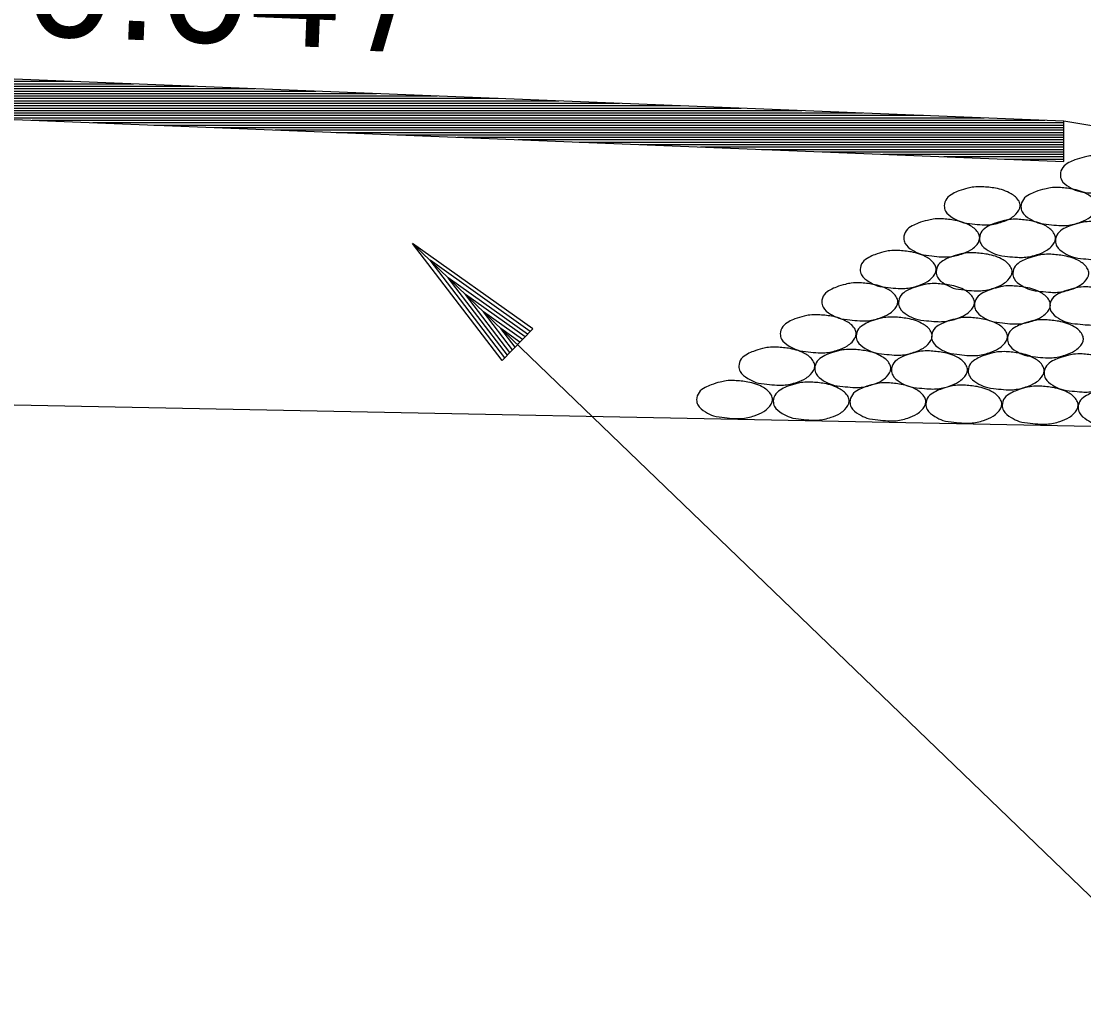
# Model space of a CAD drawing. Extents: x 60325 to 61047, y 53669 to 53767.
# Drawn here: x 60612.256 to 60616.627, y 53731.076 to 53735.161 of the extents above; entities that cross this region are included whole.
import ezdxf

# ---------------------------------------------------------------- set-up
doc = ezdxf.new("R2010")
doc.units = 0
doc.layers.add('R_Border Prem', color=7, linetype='Continuous')

msp = doc.modelspace()

# ---------------------------------------------------------------- linework, layer by layer
at = {"layer": 'R_Border Prem'}
for p, q in [((60608.5451, 53735.0712), (60616.5451, 53734.7512)), ((60608.5451, 53734.9144), (60612.4672, 53734.9144)), ((60608.5451, 53734.9046), (60616.5451, 53734.5846)), ((60608.5507, 53734.9044), (60612.7172, 53734.9044)), ((60608.8007, 53734.8944), (60612.9672, 53734.8944)), ((60609.0507, 53734.8844), (60613.2172, 53734.8844)), ((60609.3007, 53734.8744), (60613.4672, 53734.8744)), ((60609.5507, 53734.8644), (60613.7172, 53734.8644)), ((60609.8007, 53734.8544), (60613.9672, 53734.8544)), ((60610.0507, 53734.8444), (60614.2172, 53734.8444)), ((60610.3007, 53734.8344), (60614.4672, 53734.8344)), ((60610.5507, 53734.8244), (60614.7172, 53734.8244)), ((60610.8007, 53734.8144), (60614.9672, 53734.8144)), ((60611.0507, 53734.8044), (60615.2172, 53734.8044)), ((60611.3007, 53734.7944), (60615.4672, 53734.7944)), ((60611.5507, 53734.7844), (60615.7172, 53734.7844)), ((60611.8007, 53734.7744), (60615.9672, 53734.7744)), ((60612.0507, 53734.7644), (60616.2172, 53734.7644)), ((60612.3007, 53734.7544), (60616.4672, 53734.7544)), ((60612.5507, 53734.7444), (60616.5451, 53734.7444)), ((60612.8007, 53734.7344), (60616.5451, 53734.7344)), ((60613.0507, 53734.7244), (60616.5451, 53734.7244)), ((60616.5451, 53734.7512), (60625.0911, 53733.3269)), ((60616.5451, 53734.5846), (60616.5451, 53734.7512)), ((60613.3007, 53734.7144), (60616.5451, 53734.7144)), ((60613.5507, 53734.7044), (60616.5451, 53734.7044)), ((60613.8007, 53734.6944), (60616.5451, 53734.6944)), ((60614.0507, 53734.6844), (60616.5451, 53734.6844)), ((60614.3007, 53734.6744), (60616.5451, 53734.6744)), ((60614.5507, 53734.6644), (60616.5451, 53734.6644)), ((60614.8007, 53734.6544), (60616.5451, 53734.6544)), ((60615.0507, 53734.6444), (60616.5451, 53734.6444)), ((60615.3007, 53734.6344), (60616.5451, 53734.6344)), ((60615.5507, 53734.6244), (60616.5451, 53734.6244)), ((60615.8007, 53734.6144), (60616.5451, 53734.6144)), ((60616.0507, 53734.6044), (60616.5451, 53734.6044)), ((60616.3007, 53734.5944), (60616.5451, 53734.5944)), ((60571.5451, 53734.3978), (60625.0911, 53733.3269)), ((60617.1584, 53731.0756), (60613.8652, 53734.2478)), ((60614.2348, 53733.7667), (60613.8652, 53734.2478)), ((60614.3597, 53733.8963), (60613.8652, 53734.2478)), ((60614.2453, 53733.7775), (60613.9373, 53734.1783)), ((60614.3493, 53733.8855), (60613.9373, 53734.1783)), ((60614.3387, 53733.8745), (60614.0116, 53734.1067)), ((60614.2559, 53733.7885), (60614.0116, 53734.1067)), ((60614.2663, 53733.7993), (60614.0836, 53734.0374)), ((60614.3283, 53733.8637), (60614.0836, 53734.0374)), ((60614.3177, 53733.8527), (60614.1568, 53733.9668)), ((60614.2771, 53733.8106), (60614.1568, 53733.9668)), ((60614.3071, 53733.8417), (60614.229, 53733.8973)), ((60614.2875, 53733.8214), (60614.229, 53733.8973)), ((60614.2348, 53733.7667), (60614.3597, 53733.8963))]:
    msp.add_line(p, q, dxfattribs=at)
for points in [[(60616.6869, 53734.6088), (60616.7419, 53734.6026), (60616.8056, 53734.5801), (60616.8381, 53734.5488), (60616.8431, 53734.5301), (60616.8256, 53734.4963), (60616.8069, 53734.4813), (60616.7681, 53734.4638), (60616.7144, 53734.4526), (60616.6869, 53734.4526), (60616.6456, 53734.4563), (60616.6006, 53734.4638), (60616.5669, 53734.4801), (60616.5356, 53734.5088), (60616.5306, 53734.5301), (60616.5406, 53734.5601), (60616.5656, 53734.5801), (60616.5906, 53734.5913), (60616.6281, 53734.6026), (60616.6519, 53734.6076), (60616.6869, 53734.6088)], [(60616.2092, 53734.4807), (60616.2642, 53734.4745), (60616.328, 53734.452), (60616.3605, 53734.4207), (60616.3655, 53734.402), (60616.348, 53734.3682), (60616.3292, 53734.3532), (60616.2905, 53734.3357), (60616.2367, 53734.3245), (60616.2092, 53734.3245), (60616.168, 53734.3282), (60616.123, 53734.3357), (60616.0892, 53734.352), (60616.058, 53734.3807), (60616.053, 53734.402), (60616.063, 53734.432), (60616.088, 53734.452), (60616.113, 53734.4632), (60616.1505, 53734.4745), (60616.1742, 53734.4795), (60616.2092, 53734.4807)], [(60616.5247, 53734.4776), (60616.5797, 53734.4713), (60616.6435, 53734.4488), (60616.676, 53734.4176), (60616.681, 53734.3988), (60616.6635, 53734.3651), (60616.6447, 53734.3501), (60616.606, 53734.3326), (60616.5522, 53734.3213), (60616.5247, 53734.3213), (60616.4835, 53734.3251), (60616.4385, 53734.3326), (60616.4047, 53734.3488), (60616.3735, 53734.3776), (60616.3685, 53734.3988), (60616.3785, 53734.4288), (60616.4035, 53734.4488), (60616.4285, 53734.4601), (60616.466, 53734.4713), (60616.4897, 53734.4763), (60616.5247, 53734.4776)], [(60616.0424, 53734.3487), (60616.0974, 53734.3424), (60616.1612, 53734.3199), (60616.1937, 53734.2887), (60616.1987, 53734.2699), (60616.1812, 53734.2362), (60616.1624, 53734.2212), (60616.1237, 53734.2037), (60616.0699, 53734.1924), (60616.0424, 53734.1924), (60616.0012, 53734.1962), (60615.9562, 53734.2037), (60615.9224, 53734.2199), (60615.8912, 53734.2487), (60615.8862, 53734.2699), (60615.8962, 53734.2999), (60615.9212, 53734.3199), (60615.9462, 53734.3312), (60615.9837, 53734.3424), (60616.0074, 53734.3474), (60616.0424, 53734.3487)], [(60616.3543, 53734.3467), (60616.4093, 53734.3404), (60616.4731, 53734.3179), (60616.5056, 53734.2867), (60616.5106, 53734.2679), (60616.4931, 53734.2342), (60616.4743, 53734.2192), (60616.4356, 53734.2017), (60616.3818, 53734.1904), (60616.3543, 53734.1904), (60616.3131, 53734.1942), (60616.2681, 53734.2017), (60616.2343, 53734.2179), (60616.2031, 53734.2467), (60616.1981, 53734.2679), (60616.2081, 53734.2979), (60616.2331, 53734.3179), (60616.2581, 53734.3292), (60616.2956, 53734.3404), (60616.3193, 53734.3454), (60616.3543, 53734.3467)], [(60616.6667, 53734.3372), (60616.7217, 53734.331), (60616.7854, 53734.3085), (60616.8179, 53734.2772), (60616.8229, 53734.2585), (60616.8054, 53734.2247), (60616.7867, 53734.2097), (60616.7479, 53734.1922), (60616.6942, 53734.181), (60616.6667, 53734.181), (60616.6254, 53734.1847), (60616.5804, 53734.1922), (60616.5467, 53734.2085), (60616.5154, 53734.2372), (60616.5104, 53734.2585), (60616.5204, 53734.2885), (60616.5454, 53734.3085), (60616.5704, 53734.3197), (60616.6079, 53734.331), (60616.6317, 53734.336), (60616.6667, 53734.3372)], [(60615.8637, 53734.2186), (60615.9187, 53734.2124), (60615.9824, 53734.1899), (60616.0149, 53734.1586), (60616.0199, 53734.1399), (60616.0024, 53734.1061), (60615.9837, 53734.0911), (60615.9449, 53734.0736), (60615.8912, 53734.0624), (60615.8637, 53734.0624), (60615.8224, 53734.0661), (60615.7774, 53734.0736), (60615.7437, 53734.0899), (60615.7124, 53734.1186), (60615.7074, 53734.1399), (60615.7174, 53734.1699), (60615.7424, 53734.1899), (60615.7674, 53734.2011), (60615.8049, 53734.2124), (60615.8287, 53734.2174), (60615.8637, 53734.2186)], [(60616.176, 53734.2091), (60616.231, 53734.2029), (60616.2948, 53734.1804), (60616.3273, 53734.1491), (60616.3323, 53734.1304), (60616.3148, 53734.0966), (60616.296, 53734.0816), (60616.2573, 53734.0641), (60616.2035, 53734.0529), (60616.176, 53734.0529), (60616.1348, 53734.0566), (60616.0898, 53734.0641), (60616.056, 53734.0804), (60616.0248, 53734.1091), (60616.0198, 53734.1304), (60616.0298, 53734.1604), (60616.0548, 53734.1804), (60616.0798, 53734.1916), (60616.1173, 53734.2029), (60616.141, 53734.2079), (60616.176, 53734.2091)], [(60616.4915, 53734.2028), (60616.5465, 53734.1966), (60616.6102, 53734.1741), (60616.6427, 53734.1428), (60616.6477, 53734.1241), (60616.6302, 53734.0903), (60616.6115, 53734.0753), (60616.5727, 53734.0578), (60616.519, 53734.0466), (60616.4915, 53734.0466), (60616.4502, 53734.0503), (60616.4052, 53734.0578), (60616.3715, 53734.0741), (60616.3402, 53734.1028), (60616.3352, 53734.1241), (60616.3452, 53734.1541), (60616.3702, 53734.1741), (60616.3952, 53734.1853), (60616.4327, 53734.1966), (60616.4565, 53734.2016), (60616.4915, 53734.2028)], [(60615.7056, 53734.0856), (60615.7606, 53734.0793), (60615.8243, 53734.0568), (60615.8568, 53734.0256), (60615.8618, 53734.0068), (60615.8443, 53733.9731), (60615.8256, 53733.9581), (60615.7868, 53733.9406), (60615.7331, 53733.9293), (60615.7056, 53733.9293), (60615.6643, 53733.9331), (60615.6193, 53733.9406), (60615.5856, 53733.9568), (60615.5543, 53733.9856), (60615.5493, 53734.0068), (60615.5593, 53734.0368), (60615.5843, 53734.0568), (60615.6093, 53734.0681), (60615.6468, 53734.0793), (60615.6706, 53734.0843), (60615.7056, 53734.0856)], [(60616.021, 53734.0824), (60616.076, 53734.0762), (60616.1398, 53734.0537), (60616.1723, 53734.0224), (60616.1773, 53734.0037), (60616.1598, 53733.9699), (60616.141, 53733.9549), (60616.1023, 53733.9374), (60616.0485, 53733.9262), (60616.021, 53733.9262), (60615.9798, 53733.9299), (60615.9348, 53733.9374), (60615.901, 53733.9537), (60615.8698, 53733.9824), (60615.8648, 53734.0037), (60615.8748, 53734.0337), (60615.8998, 53734.0537), (60615.9248, 53734.0649), (60615.9623, 53734.0762), (60615.986, 53734.0812), (60616.021, 53734.0824)], [(60616.3333, 53734.073), (60616.3883, 53734.0667), (60616.4521, 53734.0442), (60616.4846, 53734.013), (60616.4896, 53733.9942), (60616.4721, 53733.9605), (60616.4533, 53733.9455), (60616.4146, 53733.928), (60616.3608, 53733.9167), (60616.3333, 53733.9167), (60616.2921, 53733.9205), (60616.2471, 53733.928), (60616.2133, 53733.9442), (60616.1821, 53733.973), (60616.1771, 53733.9942), (60616.1871, 53734.0242), (60616.2121, 53734.0442), (60616.2371, 53734.0555), (60616.2746, 53734.0667), (60616.2983, 53734.0717), (60616.3333, 53734.073)], [(60616.6431, 53734.0688), (60616.6981, 53734.0625), (60616.7618, 53734.04), (60616.7943, 53734.0088), (60616.7993, 53733.99), (60616.7818, 53733.9563), (60616.7631, 53733.9413), (60616.7243, 53733.9238), (60616.6706, 53733.9125), (60616.6431, 53733.9125), (60616.6018, 53733.9163), (60616.5568, 53733.9238), (60616.5231, 53733.94), (60616.4918, 53733.9688), (60616.4868, 53733.99), (60616.4968, 53734.02), (60616.5218, 53734.04), (60616.5468, 53734.0513), (60616.5843, 53734.0625), (60616.6081, 53734.0675), (60616.6431, 53734.0688)], [(60615.5347, 53733.9543), (60615.5897, 53733.9481), (60615.6535, 53733.9256), (60615.686, 53733.8943), (60615.691, 53733.8756), (60615.6735, 53733.8418), (60615.6547, 53733.8268), (60615.616, 53733.8093), (60615.5622, 53733.7981), (60615.5347, 53733.7981), (60615.4935, 53733.8018), (60615.4485, 53733.8093), (60615.4147, 53733.8256), (60615.3835, 53733.8543), (60615.3785, 53733.8756), (60615.3885, 53733.9056), (60615.4135, 53733.9256), (60615.4385, 53733.9368), (60615.476, 53733.9481), (60615.4997, 53733.9531), (60615.5347, 53733.9543)], [(60615.847, 53733.9449), (60615.902, 53733.9386), (60615.9658, 53733.9161), (60615.9983, 53733.8849), (60616.0033, 53733.8661), (60615.9858, 53733.8324), (60615.967, 53733.8174), (60615.9283, 53733.7999), (60615.8745, 53733.7886), (60615.847, 53733.7886), (60615.8058, 53733.7924), (60615.7608, 53733.7999), (60615.727, 53733.8161), (60615.6958, 53733.8449), (60615.6908, 53733.8661), (60615.7008, 53733.8961), (60615.7258, 53733.9161), (60615.7508, 53733.9274), (60615.7883, 53733.9386), (60615.812, 53733.9436), (60615.847, 53733.9449)], [(60616.1568, 53733.9429), (60616.2118, 53733.9366), (60616.2755, 53733.9141), (60616.308, 53733.8829), (60616.313, 53733.8641), (60616.2955, 53733.8304), (60616.2768, 53733.8154), (60616.238, 53733.7979), (60616.1843, 53733.7866), (60616.1568, 53733.7866), (60616.1155, 53733.7904), (60616.0705, 53733.7979), (60616.0368, 53733.8141), (60616.0055, 53733.8429), (60616.0005, 53733.8641), (60616.0105, 53733.8941), (60616.0355, 53733.9141), (60616.0605, 53733.9254), (60616.098, 53733.9366), (60616.1218, 53733.9416), (60616.1568, 53733.9429)], [(60616.4691, 53733.9334), (60616.5241, 53733.9272), (60616.5878, 53733.9047), (60616.6203, 53733.8734), (60616.6253, 53733.8547), (60616.6078, 53733.8209), (60616.5891, 53733.8059), (60616.5503, 53733.7884), (60616.4966, 53733.7772), (60616.4691, 53733.7772), (60616.4278, 53733.7809), (60616.3828, 53733.7884), (60616.3491, 53733.8047), (60616.3178, 53733.8334), (60616.3128, 53733.8547), (60616.3228, 53733.8847), (60616.3478, 53733.9047), (60616.3728, 53733.9159), (60616.4103, 53733.9272), (60616.4341, 53733.9322), (60616.4691, 53733.9334)], [(60615.3643, 53733.8213), (60615.4193, 53733.815), (60615.4831, 53733.7925), (60615.5156, 53733.7613), (60615.5206, 53733.7425), (60615.5031, 53733.7088), (60615.4843, 53733.6938), (60615.4456, 53733.6763), (60615.3918, 53733.665), (60615.3643, 53733.665), (60615.3231, 53733.6688), (60615.2781, 53733.6763), (60615.2443, 53733.6925), (60615.2131, 53733.7213), (60615.2081, 53733.7425), (60615.2181, 53733.7725), (60615.2431, 53733.7925), (60615.2681, 53733.8038), (60615.3056, 53733.815), (60615.3293, 53733.82), (60615.3643, 53733.8213)], [(60615.6767, 53733.8118), (60615.7317, 53733.8056), (60615.7954, 53733.7831), (60615.8279, 53733.7518), (60615.8329, 53733.7331), (60615.8154, 53733.6993), (60615.7967, 53733.6843), (60615.7579, 53733.6668), (60615.7042, 53733.6556), (60615.6767, 53733.6556), (60615.6354, 53733.6593), (60615.5904, 53733.6668), (60615.5567, 53733.6831), (60615.5254, 53733.7118), (60615.5204, 53733.7331), (60615.5304, 53733.7631), (60615.5554, 53733.7831), (60615.5804, 53733.7943), (60615.6179, 53733.8056), (60615.6417, 53733.8106), (60615.6767, 53733.8118)], [(60615.9921, 53733.8055), (60616.0471, 53733.7993), (60616.1109, 53733.7768), (60616.1434, 53733.7455), (60616.1484, 53733.7268), (60616.1309, 53733.693), (60616.1121, 53733.678), (60616.0734, 53733.6605), (60616.0196, 53733.6493), (60615.9921, 53733.6493), (60615.9509, 53733.653), (60615.9059, 53733.6605), (60615.8721, 53733.6768), (60615.8409, 53733.7055), (60615.8359, 53733.7268), (60615.8459, 53733.7568), (60615.8709, 53733.7768), (60615.8959, 53733.788), (60615.9334, 53733.7993), (60615.9571, 53733.8043), (60615.9921, 53733.8055)], [(60616.3076, 53733.8024), (60616.3626, 53733.7961), (60616.4264, 53733.7736), (60616.4589, 53733.7424), (60616.4639, 53733.7236), (60616.4464, 53733.6899), (60616.4276, 53733.6749), (60616.3889, 53733.6574), (60616.3351, 53733.6461), (60616.3076, 53733.6461), (60616.2664, 53733.6499), (60616.2214, 53733.6574), (60616.1876, 53733.6736), (60616.1564, 53733.7024), (60616.1514, 53733.7236), (60616.1614, 53733.7536), (60616.1864, 53733.7736), (60616.2114, 53733.7849), (60616.2489, 53733.7961), (60616.2726, 53733.8011), (60616.3076, 53733.8024)], [(60616.6199, 53733.7929), (60616.6749, 53733.7867), (60616.7387, 53733.7642), (60616.7712, 53733.7329), (60616.7762, 53733.7142), (60616.7587, 53733.6804), (60616.7399, 53733.6654), (60616.7012, 53733.6479), (60616.6474, 53733.6367), (60616.6199, 53733.6367), (60616.5787, 53733.6404), (60616.5337, 53733.6479), (60616.4999, 53733.6642), (60616.4687, 53733.6929), (60616.4637, 53733.7142), (60616.4737, 53733.7442), (60616.4987, 53733.7642), (60616.5237, 53733.7754), (60616.5612, 53733.7867), (60616.5849, 53733.7917), (60616.6199, 53733.7929)], [(60615.1903, 53733.6837), (60615.2453, 53733.6775), (60615.3091, 53733.655), (60615.3416, 53733.6237), (60615.3466, 53733.605), (60615.3291, 53733.5712), (60615.3103, 53733.5562), (60615.2716, 53733.5387), (60615.2178, 53733.5275), (60615.1903, 53733.5275), (60615.1491, 53733.5312), (60615.1041, 53733.5387), (60615.0703, 53733.555), (60615.0391, 53733.5837), (60615.0341, 53733.605), (60615.0441, 53733.635), (60615.0691, 53733.655), (60615.0941, 53733.6662), (60615.1316, 53733.6775), (60615.1553, 53733.6825), (60615.1903, 53733.6837)], [(60615.5058, 53733.6774), (60615.5608, 53733.6712), (60615.6246, 53733.6487), (60615.6571, 53733.6174), (60615.6621, 53733.5987), (60615.6446, 53733.5649), (60615.6258, 53733.5499), (60615.5871, 53733.5324), (60615.5333, 53733.5212), (60615.5058, 53733.5212), (60615.4646, 53733.5249), (60615.4196, 53733.5324), (60615.3858, 53733.5487), (60615.3546, 53733.5774), (60615.3496, 53733.5987), (60615.3596, 53733.6287), (60615.3846, 53733.6487), (60615.4096, 53733.6599), (60615.4471, 53733.6712), (60615.4708, 53733.6762), (60615.5058, 53733.6774)], [(60615.8213, 53733.6743), (60615.8763, 53733.668), (60615.94, 53733.6455), (60615.9725, 53733.6143), (60615.9775, 53733.5955), (60615.96, 53733.5618), (60615.9413, 53733.5468), (60615.9025, 53733.5293), (60615.8488, 53733.518), (60615.8213, 53733.518), (60615.78, 53733.5218), (60615.735, 53733.5293), (60615.7013, 53733.5455), (60615.67, 53733.5743), (60615.665, 53733.5955), (60615.675, 53733.6255), (60615.7, 53733.6455), (60615.725, 53733.6568), (60615.7625, 53733.668), (60615.7863, 53733.673), (60615.8213, 53733.6743)], [(60616.1336, 53733.6648), (60616.1886, 53733.6586), (60616.2524, 53733.6361), (60616.2849, 53733.6048), (60616.2899, 53733.5861), (60616.2724, 53733.5523), (60616.2536, 53733.5373), (60616.2149, 53733.5198), (60616.1611, 53733.5086), (60616.1336, 53733.5086), (60616.0924, 53733.5123), (60616.0474, 53733.5198), (60616.0136, 53733.5361), (60615.9824, 53733.5648), (60615.9774, 53733.5861), (60615.9874, 53733.6161), (60616.0124, 53733.6361), (60616.0374, 53733.6473), (60616.0749, 53733.6586), (60616.0986, 53733.6636), (60616.1336, 53733.6648)], [(60616.4477, 53733.6606), (60616.5027, 53733.6544), (60616.5664, 53733.6319), (60616.5989, 53733.6006), (60616.6039, 53733.5819), (60616.5864, 53733.5481), (60616.5677, 53733.5331), (60616.5289, 53733.5156), (60616.4752, 53733.5044), (60616.4477, 53733.5044), (60616.4064, 53733.5081), (60616.3614, 53733.5156), (60616.3277, 53733.5319), (60616.2964, 53733.5606), (60616.2914, 53733.5819), (60616.3014, 53733.6119), (60616.3264, 53733.6319), (60616.3514, 53733.6431), (60616.3889, 53733.6544), (60616.4127, 53733.6594), (60616.4477, 53733.6606)], [(60616.76, 53733.6512), (60616.815, 53733.6449), (60616.8788, 53733.6224), (60616.9113, 53733.5912), (60616.9163, 53733.5724), (60616.8988, 53733.5387), (60616.88, 53733.5237), (60616.8413, 53733.5062), (60616.7875, 53733.4949), (60616.76, 53733.4949), (60616.7188, 53733.4987), (60616.6738, 53733.5062), (60616.64, 53733.5224), (60616.6088, 53733.5512), (60616.6038, 53733.5724), (60616.6138, 53733.6024), (60616.6388, 53733.6224), (60616.6638, 53733.6337), (60616.7013, 53733.6449), (60616.725, 53733.6499), (60616.76, 53733.6512)]]:
    msp.add_spline(points, degree=3, dxfattribs=at)

# ---------------------------------------------------------------- texts
msp.add_text("0.04'/'", height=0.5, rotation=357.7094, dxfattribs=at).set_placement((60612.2631, 53735.1033))

doc.saveas('drawing.dxf')
